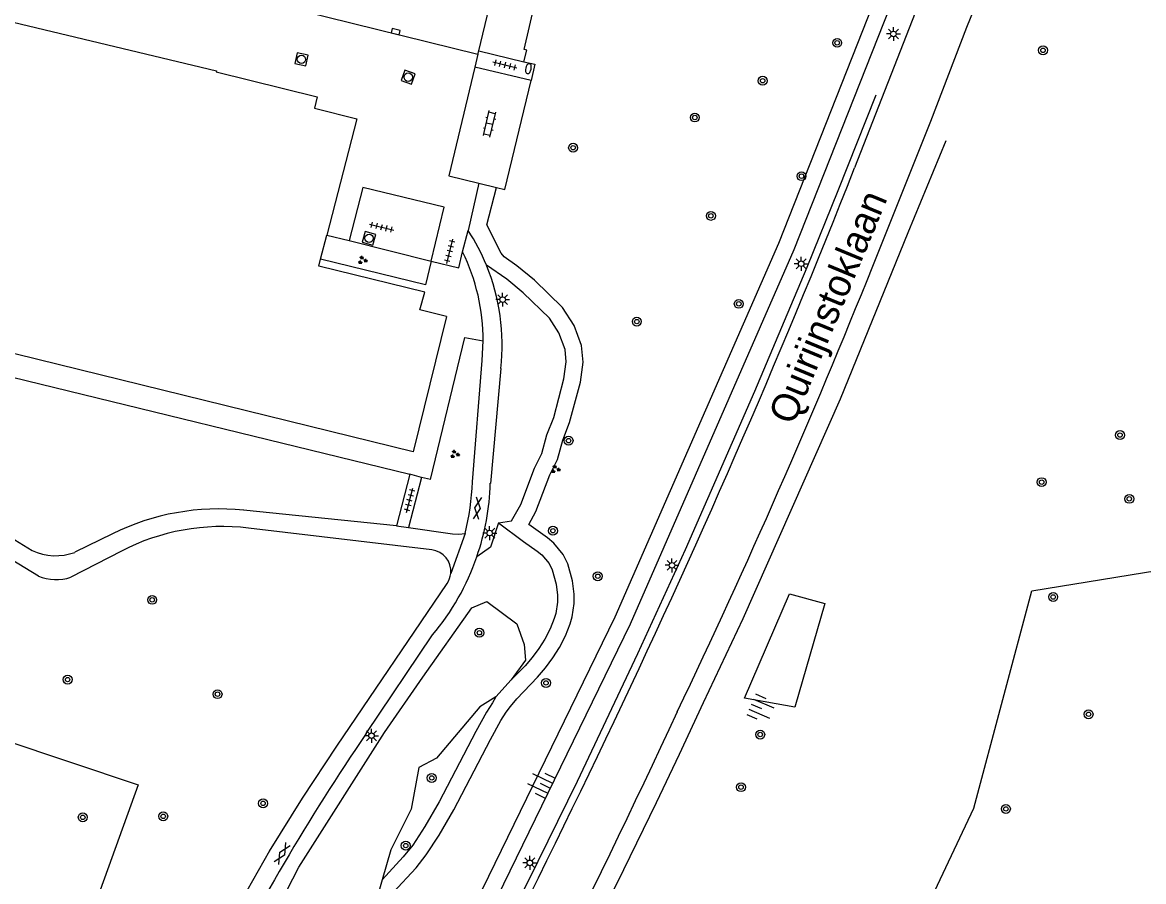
# Model space of a CAD drawing. Extents: x 132999 to 136000, y 398499 to 400501.
# Drawn here: x 134508.4 to 134608.9, y 399049.4 to 399126.4 of the extents above; entities that cross this region are included whole.
import ezdxf

# ---------------------------------------------------------------- set-up
doc = ezdxf.new("R2010")
doc.units = 0
for name, color, linetype in [('gg-afsc-erfafscheiding', 7, 'Continuous'), ('gg-anno-openbare ruimte label', 7, 'Continuous'), ('gg-bbg-hoofdgebouw', 7, 'Continuous'), ('gg-knt-BGT kruinlijn', 7, 'Continuous'), ('gg-knt-verharding', 7, 'Continuous'), ('gg-knt-verharding nz', 7, 'Continuous'), ('gt-grn-groengrens', 7, 'Continuous'), ('gt-grn-vlakafsluiter', 7, 'Continuous'), ('gt-grn-weggrens', 7, 'Continuous'), ('gt-knt-geleideconstructie', 7, 'Continuous'), ('gt-symb-boom', 7, 'Continuous'), ('gt-symb-brandkraan', 7, 'Continuous'), ('gt-symb-gesloten verharding', 7, 'Continuous'), ('gt-symb-groenvak', 7, 'Continuous'), ('gt-symb-klinker verharding', 7, 'Continuous'), ('gt-symb-kolk', 7, 'Continuous'), ('gt-symb-lichtmast', 7, 'Continuous'), ('gt-symb-rioolschacht', 7, 'Continuous'), ('gt-symb-talud symbool', 7, 'Continuous'), ('gt-symb-tegel verharding', 7, 'Continuous')]:
    doc.layers.add(name, color=color, linetype=linetype)

# ---------------------------------------------------------------- blocks, each defined once
blk = doc.blocks.new('gt0-BOOM')
at = {"layer": 'gt-symb-boom'}
for radius in [0.4, 0.2]:
    blk.add_circle((0, 0), radius, dxfattribs=at)
blk = doc.blocks.new('gt0-LMAST')
at = {"layer": 'gt-symb-lichtmast'}
for p, q in [((-0.18, 0.17), (-0.45, 0.44)), ((-0.01, 0.25), (-0.01, 0.62)), ((0.17, 0.17), (0.44, 0.44)), ((-0.26, 0), (-0.63, 0)), ((-0.18, -0.18), (-0.45, -0.45)), ((-0.01, -0.25), (-0.01, -0.63)), ((0.44, -0.45), (0.17, -0.18)), ((0.24, 0), (0.62, 0))]:
    blk.add_line(p, q, dxfattribs=at)
blk.add_circle((-0.01, 0), 0.25, dxfattribs=at)
blk = doc.blocks.new('gt0-TEG1')
at = {"layer": 'gt-symb-tegel verharding'}
for p, q in [((-1.12, 0), (1.12, 0)), ((-0.9, -0.25), (-0.9, 0.25)), ((-0.45, -0.25), (-0.45, 0.25)), ((0, -0.25), (0, 0.25)), ((0.45, -0.25), (0.45, 0.25)), ((0.9, -0.25), (0.9, 0.25))]:
    blk.add_line(p, q, dxfattribs=at)
blk = doc.blocks.new('gt0-RS')
at = {"layer": 'gt-symb-rioolschacht'}
blk.add_lwpolyline([(-0.5, -0.5), (0.5, -0.5), (0.5, 0.5), (-0.5, 0.5)], close=True, dxfattribs=at)
blk.add_circle((0, 0), 0.375, dxfattribs=at)
blk = doc.blocks.new('gt0-KOLK')
at = {"layer": 'gt-symb-kolk'}
blk.add_lwpolyline([(0, 0), (0.37, 0), (0.37, 0.4), (-0.38, 0.4), (-0.38, 0), (0, 0)], dxfattribs=at)
blk = doc.blocks.new('gt0-KL1')
at = {"layer": 'gt-symb-klinker verharding'}
for p, q in [((-1.15, 0.3), (1.15, 0.3)), ((-1, -0.3), (-1, 0.3)), ((-0.5, 0.3), (-0.5, 0.45)), ((0, -0.3), (0, 0.3)), ((0.5, 0.3), (0.5, 0.45)), ((1, -0.3), (1, 0.3)), ((-1.15, -0.3), (1.15, -0.3)), ((-0.5, -0.45), (-0.5, -0.3)), ((0.5, -0.45), (0.5, -0.3))]:
    blk.add_line(p, q, dxfattribs=at)
blk = doc.blocks.new('gt0-BR')
at = {"layer": 'gt-symb-brandkraan'}
for centre, radius, start, end in [((-0.24, 0), 0.206, 107.5669, 252.4331), ((0.6, -2.66), 3, 106.892, 107.5669), ((0, -0.69), 0.938, 73.108, 106.892), ((-0.6, -2.66), 3, 72.4331, 73.108), ((0.24, 0), 0.206, 287.567, 72.4331), ((0.6, 2.66), 3, 252.4331, 253.108), ((0, 0.69), 0.938, 253.108, 286.8921), ((-0.6, 2.66), 3, 286.8921, 287.567)]:
    blk.add_arc(centre, radius, start, end, dxfattribs=at)
blk = doc.blocks.new('gt0-GRVAK')
at = {"layer": 'gt-symb-groenvak'}
for p, q in [((-0.11, 0.19), (-0.23, 0.24)), ((-0.18, 0.15), (0.09, 0.15)), ((-0.09, 0.21), (-0.16, 0.32)), ((-0.05, 0.21), (-0.05, 0.39)), ((0, 0.21), (0.06, 0.32)), ((0.01, 0.19), (0.13, 0.24)), ((0.26, -0.05), (0.2, 0.06)), ((0.3, -0.05), (0.3, 0.13)), ((0.35, -0.05), (0.41, 0.06)), ((-0.24, -0.23), (-0.36, -0.18)), ((-0.32, -0.26), (-0.05, -0.26)), ((-0.23, -0.21), (-0.29, -0.09)), ((-0.18, -0.2), (-0.18, -0.02)), ((-0.14, -0.21), (-0.07, -0.09)), ((-0.12, -0.23), (0, -0.18)), ((0.24, -0.07), (0.12, -0.02)), ((0.17, -0.11), (0.44, -0.11)), ((0.37, -0.07), (0.49, -0.02))]:
    blk.add_line(p, q, dxfattribs=at)
blk = doc.blocks.new('gt0-GESVH1')
at = {"layer": 'gt-symb-gesloten verharding'}
for p, q in [((-0.99, -0.26), (0.01, 0.24)), ((0.01, -0.26), (-0.99, 0.24)), ((0.01, 0.24), (1.01, -0.26)), ((1.01, 0.24), (0.01, -0.26))]:
    blk.add_line(p, q, dxfattribs=at)
blk = doc.blocks.new('gt0-TALUD_1')
at = {"layer": 'gt-symb-talud symbool'}
for p, q in [((-1, -1), (-1, 0)), ((-0.5, -2), (-0.5, 0)), ((0, -1), (0, 0)), ((0.5, -2), (0.5, 0)), ((1, -1), (1, 0))]:
    blk.add_line(p, q, dxfattribs=at)

msp = doc.modelspace()

# ---------------------------------------------------------------- linework, layer by layer
at = {"layer": 'gg-afsc-erfafscheiding'}
msp.add_line((134552.17, 399067.47), (134550.8, 399065.94), dxfattribs=at)
for points in [[(134532.05, 399048.59), (134533.13, 399050.69), (134540.82, 399062.75), (134544.24, 399067.72), (134548.65, 399073.95), (134549.98, 399074.49), (134552.67, 399072.5), (134553.34, 399070.66), (134553.45, 399069.23), (134552.17, 399067.47)], [(134550.8, 399065.94), (134549.36, 399065.05), (134545.48, 399060.46), (134543.9, 399059.63), (134543.2, 399055.88), (134541.38, 399052.23), (134540.6, 399049.53)], [(134540.6, 399049.53), (134540.3, 399048.48), (134537.75, 399045.12)]]:
    msp.add_lwpolyline(points, dxfattribs=at)
at = {"layer": 'gg-bbg-hoofdgebouw'}
msp.add_line((134535.09, 399105.21), (134535.65, 399107.37), dxfattribs=at)
for points in [[(134488.54, 399131.05), (134525.76, 399122.1), (134525.73, 399122), (134534.78, 399119.77), (134534.54, 399118.76), (134538.32, 399117.78), (134535.65, 399107.37)], [(134546.36, 399100.08), (134543.37, 399087.94), (134470.36, 399105.91), (134470.75, 399107.51), (134468.75, 399107.77), (134468.69, 399107.05), (134467.86, 399107.11)], [(134546.36, 399100.08), (134543.99, 399100.67), (134544.43, 399102.25), (134534.93, 399104.57), (134535.09, 399105.21)]]:
    msp.add_lwpolyline(points, dxfattribs=at)
at = {"layer": 'gg-knt-BGT kruinlijn'}
msp.add_lwpolyline([(134577.5, 399106.04), (134562.82, 399072.46), (134548.06, 399042.16), (134525.41, 399000)], dxfattribs=at)
at = {"layer": 'gg-knt-verharding'}
for p, q in [((134591.4, 399135.08), (134582.95, 399113.39)), ((134533.42, 399127.48), (134549.19, 399123.6)), ((134549.27, 399123.9), (134550.2, 399127.75)), ((134549.19, 399123.6), (134549.27, 399123.9)), ((134549.27, 399123.9), (134553.3, 399122.92)), ((134553.95, 399121.23), (134548.9, 399122.42)), ((134549.28, 399112.03), (134548.31, 399107.77)), ((134549.28, 399112.03), (134550.85, 399111.65)), ((134535.65, 399107.37), (134537.66, 399106.87)), ((134547.82, 399105.86), (134548.31, 399107.77)), ((134537.66, 399106.87), (134545, 399105.04)), ((134470.14, 399103.74), (134543.08, 399085.91)), ((134551.24, 399095.41), (134550.31, 399085.1)), ((134543.08, 399085.91), (134541.89, 399081.29)), ((134544.12, 399085.62), (134542.96, 399081.13)), ((134544.93, 399085.45), (134544.12, 399085.62)), ((134504.52, 399081.98), (134509.24, 399079.08)), ((134541.89, 399081.29), (134528.19, 399082.7)), ((134545.05, 399079.14), (134528.63, 399081.09)), ((134541.89, 399081.29), (134542.96, 399081.13)), ((134509.79, 399076.78), (134504.15, 399080.19)), ((134516.44, 399080.58), (134513.07, 399078.92)), ((134517.23, 399079.03), (134512.69, 399076.69)), ((134539.17, 399062.67), (134545.13, 399071.5))]:
    msp.add_line(p, q, dxfattribs=at)
for points in [[(134584.58, 399104.57), (134589.77, 399117.57), (134593.01, 399126.01), (134596.3, 399134.09)], [(134548.9, 399122.42), (134546.57, 399112.68), (134549.28, 399112.03)], [(134553.3, 399122.92), (134554.28, 399122.69), (134553.95, 399121.23)], [(134550.85, 399111.65), (134551.6, 399111.46), (134553.95, 399121.23)], [(134545, 399105.04), (134544.5, 399102.91), (134535.09, 399105.21)], [(134544.93, 399085.45), (134548.02, 399098.18), (134549.65, 399097.87)], [(134548.7, 399085.23), (134549.56, 399096.11), (134549.65, 399097.87)], [(134542.96, 399081.13), (134546.9, 399080.58), (134547.48, 399080.55), (134548.05, 399080.6)], [(134530.51, 399052.12), (134533.46, 399056.87), (134536.55, 399061.53), (134546.43, 399076.13)]]:
    msp.add_lwpolyline(points, dxfattribs=at)
for centre, radius, start, end in [((133847.57, 399403.36), 790.49, 334.43012, 338.47992), ((134532.77, 399097.57), 18.59, 22.4417, 33.273), ((134531.67, 399097.95), 17.98, 359.7471, 26.087), ((134532.76, 399097.56), 18.6, 353.3651, 22.4492), ((133962.67, 399353.46), 669.86, 334.45674, 338.18854), ((134525.5, 399086.12), 23.21, 346.2303, 357.797), ((134528.08, 399085.78), 22.23, 340.9297, 358.2618), ((134525.99, 399061.27), 21.54, 84.1221, 116.3031), ((134526.3, 399061.44), 19.79, 83.245, 117.2736), ((134511.35, 399083.64), 5.03, 245.1013, 289.974), ((134544.82, 399077.22), 1.94, 354.181, 83.1584), ((134528.08, 399085.77), 22.23, 320.0647, 340.9361), ((134544.81, 399077.22), 1.95, 326.0289, 354.0672), ((134511.37, 399080.72), 4.25, 248.1832, 288.1445), ((133870.3, 399386.48), 767.51, 330.99562, 335.20634), ((134720.72, 398939.9), 219.17, 145.9319, 153.1273), ((133767.58, 399438.46), 877.8, 331.00457, 334.61683), ((134736.93, 398932.32), 238.67, 149.8686, 157.7851)]:
    msp.add_arc(centre, radius, start, end, dxfattribs=at)
at = {"layer": 'gg-knt-verharding nz'}
msp.add_line((134549.19, 399123.6), (134548.9, 399122.42), dxfattribs=at)
msp.add_lwpolyline([(134545, 399105.04), (134546.16, 399109.86), (134538.87, 399111.63), (134537.66, 399106.87)], dxfattribs=at)
at = {"layer": 'gt-grn-groengrens'}
for points in [[(134559.03, 399155.24), (134569.85, 399153.87), (134578.62, 399152.74), (134582.85, 399151.28), (134585.93, 399148.84), (134588.2, 399145.35), (134589.5, 399142.18), (134589.75, 399139.18), (134589.34, 399136.01), (134577.5, 399106.04)], [(134553.3, 399122.92), (134553.56, 399123.94), (134553.32, 399124.01), (134560.18, 399153.59), (134569.66, 399152.39), (134578.28, 399151.27), (134582.11, 399149.94), (134584.81, 399147.82), (134586.87, 399144.65), (134588.03, 399141.83), (134588.24, 399139.21), (134587.88, 399136.39), (134576.12, 399106.62), (134561.46, 399073.09), (134546.73, 399042.84), (134522.35, 398997.47), (134511.29, 398971.85), (134495.89, 398935.02)], [(134541.59, 399048.39), (134543.64, 399050.61), (134544.55, 399051.77), (134545.72, 399053.54), (134547.02, 399055.83), (134550.31, 399062.12), (134551.24, 399063.83), (134551.73, 399064.59), (134552.1, 399065.09), (134552.68, 399065.78), (134554.53, 399067.71), (134555.24, 399068.55), (134555.89, 399069.44), (134556.49, 399070.38), (134557.03, 399071.41), (134557.46, 399072.49), (134557.63, 399073.12), (134557.81, 399074.31), (134557.82, 399075.16), (134557.66, 399076.35), (134557.24, 399077.89), (134556.83, 399078.73), (134555.98, 399079.74), (134555.41, 399080.22), (134553.75, 399081.41), (134554.39, 399082.57), (134555.63, 399085.85), (134556.32, 399087.23), (134556.8, 399088.97), (134557.41, 399090.55), (134558.38, 399094.18), (134558.62, 399095.96), (134558.48, 399097.45), (134557.8, 399099.27), (134556.76, 399100.87), (134554.26, 399103.32), (134552.68, 399104.62), (134551.53, 399105.41), (134551.28, 399105.76), (134550, 399108.3), (134550.85, 399111.65)], [(134551.04, 399081.56), (134552.21, 399081.73), (134553.03, 399083.2), (134554.25, 399086.45), (134554.91, 399087.77), (134555.37, 399089.45), (134555.98, 399091.02), (134556.9, 399094.47), (134557.11, 399096), (134557.01, 399097.11), (134556.45, 399098.59), (134555.59, 399099.91), (134553.25, 399102.2), (134551.78, 399103.42), (134549.95, 399104.67)], [(134551.04, 399081.56), (134550.33, 399079.39), (134549.1, 399078.51)], [(134551.04, 399081.56), (134553.27, 399079.89), (134554.49, 399079.03), (134554.92, 399078.68), (134555.56, 399077.91), (134555.83, 399077.35), (134556.19, 399076.05), (134556.32, 399075.06), (134556.31, 399074.43), (134556.16, 399073.44), (134556.03, 399072.97), (134555.67, 399072.04), (134555.19, 399071.14), (134554.65, 399070.29), (134554.06, 399069.48), (134553.41, 399068.72), (134552.17, 399067.47)], [(134576.95, 399025.28), (134584.85, 399037.33), (134593.64, 399055.98), (134598.84, 399075.46), (134612.61, 399077.69), (134612.42, 399062.78), (134613.35, 399049.9), (134614.87, 399033.68), (134599.96, 399002.79), (134579.94, 399013.27), (134576.95, 399025.28)], [(134577.6, 399065.03), (134573.07, 399065.83), (134577.13, 399075.18), (134580.29, 399074.32), (134577.6, 399065.03)], [(134470.27, 399056.37), (134476.06, 399072.36), (134518.74, 399058.07), (134512.96, 399042.07), (134470.27, 399056.37)], [(134550.8, 399065.94), (134550.49, 399065.43), (134549.95, 399064.59), (134548.99, 399062.83), (134545.7, 399056.55), (134544.44, 399054.32), (134543.34, 399052.65), (134542.49, 399051.59), (134540.6, 399049.53)]]:
    msp.add_lwpolyline(points, dxfattribs=at)
at = {"layer": 'gt-grn-vlakafsluiter'}
msp.add_lwpolyline([(134545, 399105.04), (134547.47, 399104.43), (134547.82, 399105.86)], dxfattribs=at)
at = {"layer": 'gt-grn-weggrens'}
for p, q in [((134544.12, 399085.62), (134543.08, 399085.91)), ((134548.05, 399080.6), (134546.75, 399077.02))]:
    msp.add_line(p, q, dxfattribs=at)
at = {"layer": 'gt-knt-geleideconstructie'}
for points in [[(134584.84, 399119.93), (134581.44, 399111.34), (134578.67, 399104.47), (134576.65, 399099.64), (134573.97, 399093.35), (134567.77, 399079.15), (134563.48, 399069.8), (134558.07, 399058.37), (134553.7, 399049.43), (134550.55, 399043.2), (134544.1, 399030.61), (134541.99, 399026.53), (134537.29, 399017.83), (134532.11, 399008.53), (134527.26, 398999.61)], [(134591.13, 399115.83), (134587.73, 399107.56), (134581.65, 399092.66), (134572.93, 399072.95), (134569.38, 399065.42), (134567.23, 399060.78), (134565.15, 399056.46), (134561.63, 399049.22), (134559.22, 399044.4), (134555.06, 399036.12), (134550.92, 399028.22), (134546.1, 399019.02), (134541.38, 399010.46), (134537.76, 399003.81), (134534.6, 398998.02)]]:
    msp.add_lwpolyline(points, dxfattribs=at)

# ---------------------------------------------------------------- block references
at = {"layer": 'gt-symb-boom'}
for p in [(134581.39, 399124.61), (134599.84, 399123.94), (134574.71, 399121.21), (134568.63, 399117.91), (134557.72, 399115.2), (134578.19, 399112.65), (134570.07, 399109.09), (134572.57, 399101.2), (134563.43, 399099.61), (134557.31, 399088.93), (134606.74, 399089.43), (134599.72, 399085.21), (134607.57, 399083.71), (134555.91, 399080.85), (134559.93, 399076.77), (134519.99, 399074.65), (134600.75, 399074.91), (134549.32, 399071.7), (134512.41, 399067.5), (134555.29, 399067.2), (134525.85, 399066.19), (134603.92, 399064.39), (134574.49, 399062.57), (134545.05, 399058.68), (134572.77, 399057.85), (134529.93, 399056.4), (134596.51, 399055.9), (134513.77, 399055.15), (134520.98, 399055.24), (134542.72, 399052.61)]:
    msp.add_blockref('gt0-BOOM', p, dxfattribs=at)
at = {"layer": 'gt-symb-brandkraan', "rotation": -102.65046762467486}
msp.add_blockref('gt0-BR', (134553.71, 399122.29), dxfattribs=at)
at = {"layer": 'gt-symb-gesloten verharding'}
for p, rotation in [((134549.14, 399082.86), 82.29934460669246), ((134531.63, 399051.89), 59.53735995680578)]:
    msp.add_blockref('gt0-GESVH1', p, dxfattribs=dict(at, rotation=rotation))
at = {"layer": 'gt-symb-groenvak'}
for p in [(134538.83, 399105.12), (134547.11, 399087.71), (134556.13, 399086.37)]:
    msp.add_blockref('gt0-GRVAK', p, dxfattribs=at)
at = {"layer": 'gt-symb-klinker verharding', "rotation": 77.06118937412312}
msp.add_blockref('gt0-KL1', (134550.23, 399117.34), dxfattribs=at)
at = {"layer": 'gt-symb-kolk', "rotation": -14.008443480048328}
msp.add_blockref('gt0-KOLK', (134541.77, 399125.42), dxfattribs=at)
at = {"layer": 'gt-symb-lichtmast'}
for p in [(134586.44, 399125.41), (134578.17, 399104.8), (134551.41, 399101.58), (134550.25, 399080.64), (134566.59, 399077.75), (134539.66, 399062.47), (134553.85, 399051.06)]:
    msp.add_blockref('gt0-LMAST', p, dxfattribs=at)
at = {"layer": 'gt-symb-rioolschacht'}
for p, rotation in [((134533.37, 399123.13), -12.646853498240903), ((134542.94, 399121.53), -19.141373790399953), ((134539.43, 399107.08), -106.29345164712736)]:
    msp.add_blockref('gt0-RS', p, dxfattribs=dict(at, rotation=rotation))
at = {"layer": 'gt-symb-talud symbool'}
for p, xscale, yscale, rotation in [((134573.71, 399065.27), 0.9999284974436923, 0.9999284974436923, 66.35749834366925), ((134555.66, 399057.76), 1.000022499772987, 1.000022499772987, -115.9757146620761)]:
    msp.add_blockref('gt0-TALUD_1', p, dxfattribs=dict(at, xscale=xscale, yscale=yscale, rotation=rotation))
at = {"layer": 'gt-symb-tegel verharding'}
for p, rotation in [((134551.6, 399122.62), 166.17220496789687), ((134540.56, 399108.08), -14.008443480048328), ((134546.66, 399105.92), 75.93596328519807), ((134543.06, 399083.58), 75.5744682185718)]:
    msp.add_blockref('gt0-TEG1', p, dxfattribs=dict(at, rotation=rotation))

# ---------------------------------------------------------------- texts
at = {"layer": 'gg-anno-openbare ruimte label'}
msp.add_text('Quirijnstoklaan', height=2.5, rotation=67.5, dxfattribs=at).set_placement((134577.47, 399090.24))

doc.saveas('drawing.dxf')
